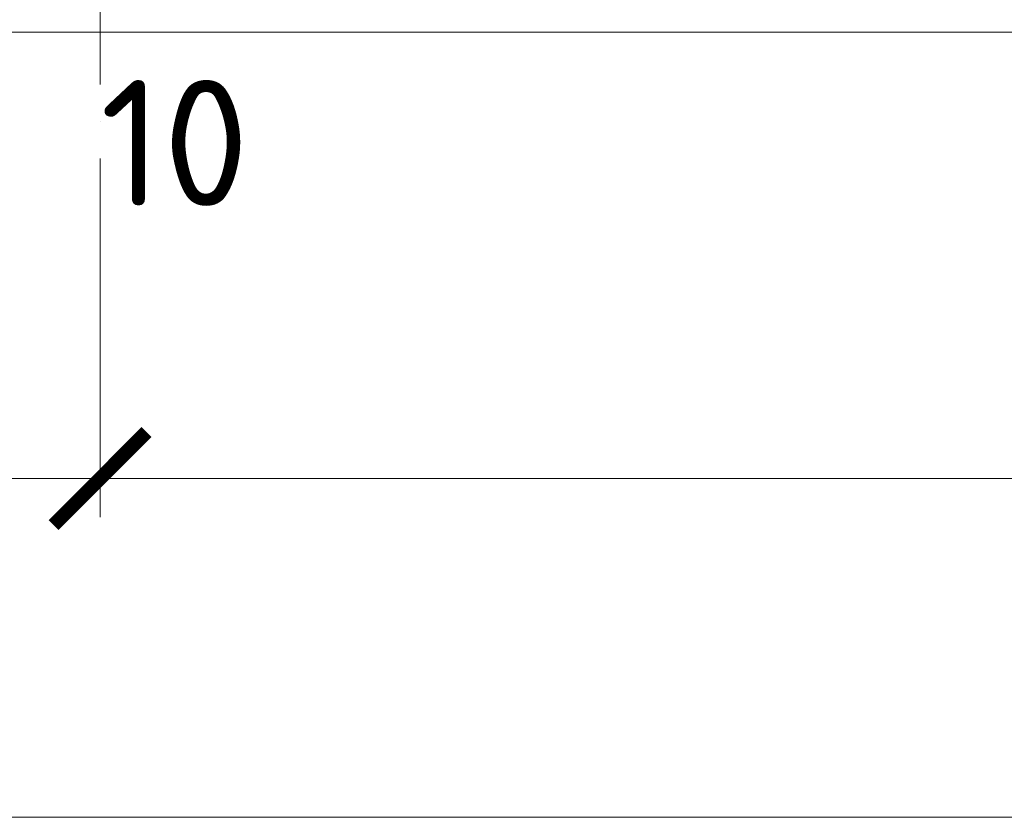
# Model space of a CAD drawing. Header units: millimetres. Extents: x -1695604 to 5289369, y -1488057 to 2187451.
# Tile 566 of 656: x 390135 to 395222, y 144775 to 148895. Entities that reach past the tile are written whole.
import ezdxf

# ---------------------------------------------------------------- set-up
doc = ezdxf.new("R2010")
doc.units = ezdxf.units.MM
doc.linetypes.add('CENTERX2', pattern=[101.6, 63.5, -12.7, 12.7, -12.7])
doc.linetypes.add('DASHDOT', pattern=[25.4, 12.7, -6.35, 0, -6.35])
doc.layers.get('Defpoints').update_dxf_attribs({"color": 8})
for name, color, linetype, lineweight in [('A99_N_koty-200', 5, 'Continuous', 5), ('A99_N_koty-200 @ 1', 5, 'Continuous', 5), ('A99_N_koty-200 @ 10', 5, 'Continuous', 5), ('A99_N_koty-200 @ 100', 5, 'Continuous', 5), ('A99_N_koty-200 @ 200', 5, 'Continuous', 5), ('A99_N_koty-200 @ 250 (1)', 5, 'Continuous', 5), ('A99_N_koty-200 @ 250 (2)', 5, 'Continuous', 5), ('A99_N_koty-200 @ 400', 5, 'Continuous', 5), ('A99_N_txt-popis-200', 240, 'Continuous', 5), ('A99_S_kce-pohl', 7, 'Continuous', 5), ('A99_S_osy', 1, 'CENTERX2', 5)]:
    doc.layers.add(name, color=color, linetype=linetype, lineweight=lineweight)
doc.styles.add('A99_kota', font='isocpeur.ttf', dxfattribs={"height": 2})
doc.styles.add('ad_popis 100', font='isocpeur.ttf', dxfattribs={"height": 200})
doc.dimstyles.new('A99_kota_200 new', dxfattribs={"dimscale": 200, "dimtxt": 2, "dimasz": 1.2, "dimexe": 0.5, "dimexo": 1.5, "dimgap": 0.3, "dimtad": 1, "dimdec": 0, "dimzin": 3, "dimdsep": 46, "dimtxsty": 'A99_kota', "dimblk": 'ARCHTICK', "dimcen": 2.5, "dimazin": 2, "dimtfac": 0.75, "dimtdec": 0, "dimtmove": 2, "dimatfit": 0, "dimfxl": 0, "dimtolj": 1, "dimtzin": 0, "dimlwd": 5, "dimlwe": 5, "dimarcsym": 0})

# ---------------------------------------------------------------- blocks, each defined once
blk = doc.blocks.new('_ArchTick')
at = {"color": 0, "linetype": 'ByBlock', "const_width": 0.15}
blk.add_lwpolyline([(-0.5, -0.5), (0.5, 0.5)], dxfattribs=at)
blk = doc.blocks.new('*D4592')
at = {"layer": 'A99_N_koty-200', "color": 0, "linetype": 'Continuous', "lineweight": 5, "ltscale": 10, "transparency": 16777216}
for p, q in [((390550, 146925), (390550, 146475)), ((402550, 146925), (402550, 146475)), ((402550, 146525), (390550, 146525))]:
    blk.add_line(p, q, dxfattribs=at)
at = {"layer": 'Defpoints', "color": 0, "linetype": 'Continuous', "lineweight": 18, "ltscale": 10, "transparency": 16777216}
for p in [(390550, 149400), (402550, 149400), (390550, 146525)]:
    blk.add_point(p, dxfattribs=at)
at = {"layer": 'A99_N_koty-200', "color": 0, "linetype": 'Continuous', "lineweight": 5, "ltscale": 10, "transparency": 16777216, "xscale": 120, "yscale": 120, "zscale": 120, "rotation": 180}
blk.add_blockref('_ArchTick', (390550, 146525), dxfattribs=at)
at = {"layer": 'A99_N_koty-200', "color": 0, "linetype": 'Continuous', "lineweight": 5, "ltscale": 10, "transparency": 16777216, "xscale": 120, "yscale": 120, "zscale": 120}
blk.add_blockref('_ArchTick', (402550, 146525), dxfattribs=at)
at = {"layer": 'A99_N_koty-200', "color": 0, "linetype": 'Continuous', "ltscale": 10, "transparency": 16777216, "insert": (396550, 146655), "char_height": 200, "attachment_point": 5, "style": 'A99_kota'}
blk.add_mtext('\\A1;12000', dxfattribs=at)
blk = doc.blocks.new('*D4593')
at = {"layer": 'A99_N_koty-200', "color": 0, "linetype": 'Continuous', "lineweight": 5, "ltscale": 10, "transparency": 16777216}
for p, q in [((390550, 147325), (390550, 146425)), ((402550, 147325), (402550, 146425)), ((402550, 146525), (390550, 146525))]:
    blk.add_line(p, q, dxfattribs=at)
at = {"layer": 'Defpoints', "color": 0, "linetype": 'Continuous', "lineweight": 18, "ltscale": 10, "transparency": 16777216}
for p in [(390550, 149400), (402550, 149400), (390550, 146525)]:
    blk.add_point(p, dxfattribs=at)
at = {"layer": 'A99_N_koty-200', "color": 0, "linetype": 'Continuous', "lineweight": 5, "ltscale": 10, "transparency": 16777216, "xscale": 240, "yscale": 240, "zscale": 240, "rotation": 180}
blk.add_blockref('_ArchTick', (390550, 146525), dxfattribs=at)
at = {"layer": 'A99_N_koty-200', "color": 0, "linetype": 'Continuous', "lineweight": 5, "ltscale": 10, "transparency": 16777216, "xscale": 240, "yscale": 240, "zscale": 240}
blk.add_blockref('_ArchTick', (402550, 146525), dxfattribs=at)
at = {"layer": 'A99_N_koty-200', "color": 0, "linetype": 'Continuous', "ltscale": 10, "transparency": 16777216, "insert": (396550, 146785), "char_height": 400, "attachment_point": 5, "style": 'A99_kota'}
blk.add_mtext('\\A1;12000', dxfattribs=at)
blk = doc.blocks.new('*D4594')
at = {"layer": 'A99_N_koty-200', "color": 0, "linetype": 'Continuous', "lineweight": 5, "ltscale": 10, "transparency": 16777216}
for p, q in [((390550, 146529), (390550, 146524.5)), ((402550, 146525), (390550, 146525)), ((402550, 146529), (402550, 146524.5))]:
    blk.add_line(p, q, dxfattribs=at)
at = {"layer": 'Defpoints', "color": 0, "linetype": 'Continuous', "lineweight": 18, "ltscale": 10, "transparency": 16777216}
for p in [(390550, 149400), (402550, 149400), (390550, 146525)]:
    blk.add_point(p, dxfattribs=at)
at = {"layer": 'A99_N_koty-200', "color": 0, "linetype": 'Continuous', "lineweight": 5, "ltscale": 10, "transparency": 16777216, "xscale": 1.2, "yscale": 1.2, "zscale": 1.2, "rotation": 180}
blk.add_blockref('_ArchTick', (390550, 146525), dxfattribs=at)
at = {"layer": 'A99_N_koty-200', "color": 0, "linetype": 'Continuous', "lineweight": 5, "ltscale": 10, "transparency": 16777216, "xscale": 1.2, "yscale": 1.2, "zscale": 1.2}
blk.add_blockref('_ArchTick', (402550, 146525), dxfattribs=at)
at = {"layer": 'A99_N_koty-200', "color": 0, "linetype": 'Continuous', "ltscale": 10, "transparency": 16777216, "insert": (396550, 146526.3), "char_height": 2, "attachment_point": 5, "style": 'A99_kota'}
blk.add_mtext('\\A1;12000', dxfattribs=at)
blk = doc.blocks.new('*D4595')
at = {"layer": 'A99_N_koty-200', "color": 0, "linetype": 'Continuous', "lineweight": 5, "ltscale": 10, "transparency": 16777216}
for p, q in [((390550, 148125), (390550, 146325)), ((402550, 148125), (402550, 146325)), ((402550, 146525), (390550, 146525))]:
    blk.add_line(p, q, dxfattribs=at)
at = {"layer": 'Defpoints', "color": 0, "linetype": 'Continuous', "lineweight": 18, "ltscale": 10, "transparency": 16777216}
for p in [(390550, 149400), (402550, 149400), (390550, 146525)]:
    blk.add_point(p, dxfattribs=at)
at = {"layer": 'A99_N_koty-200', "color": 0, "linetype": 'Continuous', "lineweight": 5, "ltscale": 10, "transparency": 16777216, "xscale": 480, "yscale": 480, "zscale": 480, "rotation": 180}
blk.add_blockref('_ArchTick', (390550, 146525), dxfattribs=at)
at = {"layer": 'A99_N_koty-200', "color": 0, "linetype": 'Continuous', "lineweight": 5, "ltscale": 10, "transparency": 16777216, "xscale": 480, "yscale": 480, "zscale": 480}
blk.add_blockref('_ArchTick', (402550, 146525), dxfattribs=at)
at = {"layer": 'A99_N_koty-200', "color": 0, "linetype": 'Continuous', "ltscale": 10, "transparency": 16777216, "insert": (396550, 147045), "char_height": 800, "attachment_point": 5, "style": 'A99_kota'}
blk.add_mtext('\\A1;12000', dxfattribs=at)
blk = doc.blocks.new('*D4596')
at = {"layer": 'A99_N_koty-200', "color": 0, "linetype": 'Continuous', "lineweight": 5, "ltscale": 10, "transparency": 16777216}
for p, q in [((390550, 146565), (390550, 146520)), ((402550, 146525), (390550, 146525)), ((402550, 146565), (402550, 146520))]:
    blk.add_line(p, q, dxfattribs=at)
at = {"layer": 'Defpoints', "color": 0, "linetype": 'Continuous', "lineweight": 18, "ltscale": 10, "transparency": 16777216}
for p in [(390550, 149400), (402550, 149400), (390550, 146525)]:
    blk.add_point(p, dxfattribs=at)
at = {"layer": 'A99_N_koty-200', "color": 0, "linetype": 'Continuous', "lineweight": 5, "ltscale": 10, "transparency": 16777216, "xscale": 12, "yscale": 12, "zscale": 12, "rotation": 180}
blk.add_blockref('_ArchTick', (390550, 146525), dxfattribs=at)
at = {"layer": 'A99_N_koty-200', "color": 0, "linetype": 'Continuous', "lineweight": 5, "ltscale": 10, "transparency": 16777216, "xscale": 12, "yscale": 12, "zscale": 12}
blk.add_blockref('_ArchTick', (402550, 146525), dxfattribs=at)
at = {"layer": 'A99_N_koty-200', "color": 0, "linetype": 'Continuous', "ltscale": 10, "transparency": 16777216, "insert": (396550, 146538), "char_height": 20, "attachment_point": 5, "style": 'A99_kota'}
blk.add_mtext('\\A1;12000', dxfattribs=at)
blk = doc.blocks.new('*D4597')
at = {"layer": 'A99_N_koty-200', "color": 0, "linetype": 'Continuous', "lineweight": 5, "ltscale": 10, "transparency": 16777216}
for p, q in [((390550, 147525), (390550, 146400)), ((402550, 147525), (402550, 146400)), ((402550, 146525), (390550, 146525))]:
    blk.add_line(p, q, dxfattribs=at)
at = {"layer": 'Defpoints', "color": 0, "linetype": 'Continuous', "lineweight": 18, "ltscale": 10, "transparency": 16777216}
for p in [(390550, 149400), (402550, 149400), (390550, 146525)]:
    blk.add_point(p, dxfattribs=at)
at = {"layer": 'A99_N_koty-200', "color": 0, "linetype": 'Continuous', "lineweight": 5, "ltscale": 10, "transparency": 16777216, "xscale": 300, "yscale": 300, "zscale": 300, "rotation": 180}
blk.add_blockref('_ArchTick', (390550, 146525), dxfattribs=at)
at = {"layer": 'A99_N_koty-200', "color": 0, "linetype": 'Continuous', "lineweight": 5, "ltscale": 10, "transparency": 16777216, "xscale": 300, "yscale": 300, "zscale": 300}
blk.add_blockref('_ArchTick', (402550, 146525), dxfattribs=at)
at = {"layer": 'A99_N_koty-200', "color": 0, "linetype": 'Continuous', "ltscale": 10, "transparency": 16777216, "insert": (396550, 146850), "char_height": 500, "attachment_point": 5, "style": 'A99_kota'}
blk.add_mtext('\\A1;12000', dxfattribs=at)
blk = doc.blocks.new('*D4598')
at = {"layer": 'A99_N_koty-200', "color": 0, "linetype": 'Continuous', "lineweight": 5, "ltscale": 10, "transparency": 16777216}
for p, q in [((390550, 147525), (390550, 146400)), ((402550, 147525), (402550, 146400)), ((402550, 146525), (390550, 146525))]:
    blk.add_line(p, q, dxfattribs=at)
at = {"layer": 'Defpoints', "color": 0, "linetype": 'Continuous', "lineweight": 18, "ltscale": 10, "transparency": 16777216}
for p in [(390550, 149400), (402550, 149400), (390550, 146525)]:
    blk.add_point(p, dxfattribs=at)
at = {"layer": 'A99_N_koty-200', "color": 0, "linetype": 'Continuous', "lineweight": 5, "ltscale": 10, "transparency": 16777216, "xscale": 300, "yscale": 300, "zscale": 300, "rotation": 180}
blk.add_blockref('_ArchTick', (390550, 146525), dxfattribs=at)
at = {"layer": 'A99_N_koty-200', "color": 0, "linetype": 'Continuous', "lineweight": 5, "ltscale": 10, "transparency": 16777216, "xscale": 300, "yscale": 300, "zscale": 300}
blk.add_blockref('_ArchTick', (402550, 146525), dxfattribs=at)
at = {"layer": 'A99_N_koty-200', "color": 0, "linetype": 'Continuous', "ltscale": 10, "transparency": 16777216, "insert": (396550, 146850), "char_height": 500, "attachment_point": 5, "style": 'A99_kota'}
blk.add_mtext('\\A1;12000', dxfattribs=at)
blk = doc.blocks.new('*D4600')
at = {"layer": 'A99_N_koty-200', "color": 0, "linetype": 'Continuous', "lineweight": 5, "ltscale": 10, "transparency": 16777216}
for p, q in [((378550, 146925), (378550, 146475)), ((390550, 146925), (390550, 146475)), ((390550, 146525), (378550, 146525))]:
    blk.add_line(p, q, dxfattribs=at)
at = {"layer": 'Defpoints', "color": 0, "linetype": 'Continuous', "lineweight": 18, "ltscale": 10, "transparency": 16777216}
for p in [(378550, 149400), (390550, 149400), (378550, 146525)]:
    blk.add_point(p, dxfattribs=at)
at = {"layer": 'A99_N_koty-200', "color": 0, "linetype": 'Continuous', "lineweight": 5, "ltscale": 10, "transparency": 16777216, "xscale": 120, "yscale": 120, "zscale": 120, "rotation": 180}
blk.add_blockref('_ArchTick', (378550, 146525), dxfattribs=at)
at = {"layer": 'A99_N_koty-200', "color": 0, "linetype": 'Continuous', "lineweight": 5, "ltscale": 10, "transparency": 16777216, "xscale": 120, "yscale": 120, "zscale": 120}
blk.add_blockref('_ArchTick', (390550, 146525), dxfattribs=at)
at = {"layer": 'A99_N_koty-200', "color": 0, "linetype": 'Continuous', "ltscale": 10, "transparency": 16777216, "insert": (384550, 146655), "char_height": 200, "attachment_point": 5, "style": 'A99_kota'}
blk.add_mtext('\\A1;12000', dxfattribs=at)
blk = doc.blocks.new('*D4601')
at = {"layer": 'A99_N_koty-200', "color": 0, "linetype": 'Continuous', "lineweight": 5, "ltscale": 10, "transparency": 16777216}
for p, q in [((378550, 147325), (378550, 146425)), ((390550, 147325), (390550, 146425)), ((390550, 146525), (378550, 146525))]:
    blk.add_line(p, q, dxfattribs=at)
at = {"layer": 'Defpoints', "color": 0, "linetype": 'Continuous', "lineweight": 18, "ltscale": 10, "transparency": 16777216}
for p in [(378550, 149400), (390550, 149400), (378550, 146525)]:
    blk.add_point(p, dxfattribs=at)
at = {"layer": 'A99_N_koty-200', "color": 0, "linetype": 'Continuous', "lineweight": 5, "ltscale": 10, "transparency": 16777216, "xscale": 240, "yscale": 240, "zscale": 240, "rotation": 180}
blk.add_blockref('_ArchTick', (378550, 146525), dxfattribs=at)
at = {"layer": 'A99_N_koty-200', "color": 0, "linetype": 'Continuous', "lineweight": 5, "ltscale": 10, "transparency": 16777216, "xscale": 240, "yscale": 240, "zscale": 240}
blk.add_blockref('_ArchTick', (390550, 146525), dxfattribs=at)
at = {"layer": 'A99_N_koty-200', "color": 0, "linetype": 'Continuous', "ltscale": 10, "transparency": 16777216, "insert": (384550, 146785), "char_height": 400, "attachment_point": 5, "style": 'A99_kota'}
blk.add_mtext('\\A1;12000', dxfattribs=at)
blk = doc.blocks.new('*D4602')
at = {"layer": 'A99_N_koty-200', "color": 0, "linetype": 'Continuous', "lineweight": 5, "ltscale": 10, "transparency": 16777216}
for p, q in [((378550, 146529), (378550, 146524.5)), ((390550, 146525), (378550, 146525)), ((390550, 146529), (390550, 146524.5))]:
    blk.add_line(p, q, dxfattribs=at)
at = {"layer": 'Defpoints', "color": 0, "linetype": 'Continuous', "lineweight": 18, "ltscale": 10, "transparency": 16777216}
for p in [(378550, 149400), (390550, 149400), (378550, 146525)]:
    blk.add_point(p, dxfattribs=at)
at = {"layer": 'A99_N_koty-200', "color": 0, "linetype": 'Continuous', "lineweight": 5, "ltscale": 10, "transparency": 16777216, "xscale": 1.2, "yscale": 1.2, "zscale": 1.2, "rotation": 180}
blk.add_blockref('_ArchTick', (378550, 146525), dxfattribs=at)
at = {"layer": 'A99_N_koty-200', "color": 0, "linetype": 'Continuous', "lineweight": 5, "ltscale": 10, "transparency": 16777216, "xscale": 1.2, "yscale": 1.2, "zscale": 1.2}
blk.add_blockref('_ArchTick', (390550, 146525), dxfattribs=at)
at = {"layer": 'A99_N_koty-200', "color": 0, "linetype": 'Continuous', "ltscale": 10, "transparency": 16777216, "insert": (384550, 146526.3), "char_height": 2, "attachment_point": 5, "style": 'A99_kota'}
blk.add_mtext('\\A1;12000', dxfattribs=at)
blk = doc.blocks.new('*D4603')
at = {"layer": 'A99_N_koty-200', "color": 0, "linetype": 'Continuous', "lineweight": 5, "ltscale": 10, "transparency": 16777216}
for p, q in [((378550, 148125), (378550, 146325)), ((390550, 148125), (390550, 146325)), ((390550, 146525), (378550, 146525))]:
    blk.add_line(p, q, dxfattribs=at)
at = {"layer": 'Defpoints', "color": 0, "linetype": 'Continuous', "lineweight": 18, "ltscale": 10, "transparency": 16777216}
for p in [(378550, 149400), (390550, 149400), (378550, 146525)]:
    blk.add_point(p, dxfattribs=at)
at = {"layer": 'A99_N_koty-200', "color": 0, "linetype": 'Continuous', "lineweight": 5, "ltscale": 10, "transparency": 16777216, "xscale": 480, "yscale": 480, "zscale": 480, "rotation": 180}
blk.add_blockref('_ArchTick', (378550, 146525), dxfattribs=at)
at = {"layer": 'A99_N_koty-200', "color": 0, "linetype": 'Continuous', "lineweight": 5, "ltscale": 10, "transparency": 16777216, "xscale": 480, "yscale": 480, "zscale": 480}
blk.add_blockref('_ArchTick', (390550, 146525), dxfattribs=at)
at = {"layer": 'A99_N_koty-200', "color": 0, "linetype": 'Continuous', "ltscale": 10, "transparency": 16777216, "insert": (384550, 147045), "char_height": 800, "attachment_point": 5, "style": 'A99_kota'}
blk.add_mtext('\\A1;12000', dxfattribs=at)
blk = doc.blocks.new('*D4604')
at = {"layer": 'A99_N_koty-200', "color": 0, "linetype": 'Continuous', "lineweight": 5, "ltscale": 10, "transparency": 16777216}
for p, q in [((378550, 146565), (378550, 146520)), ((390550, 146525), (378550, 146525)), ((390550, 146565), (390550, 146520))]:
    blk.add_line(p, q, dxfattribs=at)
at = {"layer": 'Defpoints', "color": 0, "linetype": 'Continuous', "lineweight": 18, "ltscale": 10, "transparency": 16777216}
for p in [(378550, 149400), (390550, 149400), (378550, 146525)]:
    blk.add_point(p, dxfattribs=at)
at = {"layer": 'A99_N_koty-200', "color": 0, "linetype": 'Continuous', "lineweight": 5, "ltscale": 10, "transparency": 16777216, "xscale": 12, "yscale": 12, "zscale": 12, "rotation": 180}
blk.add_blockref('_ArchTick', (378550, 146525), dxfattribs=at)
at = {"layer": 'A99_N_koty-200', "color": 0, "linetype": 'Continuous', "lineweight": 5, "ltscale": 10, "transparency": 16777216, "xscale": 12, "yscale": 12, "zscale": 12}
blk.add_blockref('_ArchTick', (390550, 146525), dxfattribs=at)
at = {"layer": 'A99_N_koty-200', "color": 0, "linetype": 'Continuous', "ltscale": 10, "transparency": 16777216, "insert": (384550, 146538), "char_height": 20, "attachment_point": 5, "style": 'A99_kota'}
blk.add_mtext('\\A1;12000', dxfattribs=at)
blk = doc.blocks.new('*D4605')
at = {"layer": 'A99_N_koty-200', "color": 0, "linetype": 'Continuous', "lineweight": 5, "ltscale": 10, "transparency": 16777216}
for p, q in [((378550, 147525), (378550, 146400)), ((390550, 147525), (390550, 146400)), ((390550, 146525), (378550, 146525))]:
    blk.add_line(p, q, dxfattribs=at)
at = {"layer": 'Defpoints', "color": 0, "linetype": 'Continuous', "lineweight": 18, "ltscale": 10, "transparency": 16777216}
for p in [(378550, 149400), (390550, 149400), (378550, 146525)]:
    blk.add_point(p, dxfattribs=at)
at = {"layer": 'A99_N_koty-200', "color": 0, "linetype": 'Continuous', "lineweight": 5, "ltscale": 10, "transparency": 16777216, "xscale": 300, "yscale": 300, "zscale": 300, "rotation": 180}
blk.add_blockref('_ArchTick', (378550, 146525), dxfattribs=at)
at = {"layer": 'A99_N_koty-200', "color": 0, "linetype": 'Continuous', "lineweight": 5, "ltscale": 10, "transparency": 16777216, "xscale": 300, "yscale": 300, "zscale": 300}
blk.add_blockref('_ArchTick', (390550, 146525), dxfattribs=at)
at = {"layer": 'A99_N_koty-200', "color": 0, "linetype": 'Continuous', "ltscale": 10, "transparency": 16777216, "insert": (384550, 146850), "char_height": 500, "attachment_point": 5, "style": 'A99_kota'}
blk.add_mtext('\\A1;12000', dxfattribs=at)
blk = doc.blocks.new('*D4606')
at = {"layer": 'A99_N_koty-200', "color": 0, "linetype": 'Continuous', "lineweight": 5, "ltscale": 10, "transparency": 16777216}
for p, q in [((378550, 147525), (378550, 146400)), ((390550, 147525), (390550, 146400)), ((390550, 146525), (378550, 146525))]:
    blk.add_line(p, q, dxfattribs=at)
at = {"layer": 'Defpoints', "color": 0, "linetype": 'Continuous', "lineweight": 18, "ltscale": 10, "transparency": 16777216}
for p in [(378550, 149400), (390550, 149400), (378550, 146525)]:
    blk.add_point(p, dxfattribs=at)
at = {"layer": 'A99_N_koty-200', "color": 0, "linetype": 'Continuous', "lineweight": 5, "ltscale": 10, "transparency": 16777216, "xscale": 300, "yscale": 300, "zscale": 300, "rotation": 180}
blk.add_blockref('_ArchTick', (378550, 146525), dxfattribs=at)
at = {"layer": 'A99_N_koty-200', "color": 0, "linetype": 'Continuous', "lineweight": 5, "ltscale": 10, "transparency": 16777216, "xscale": 300, "yscale": 300, "zscale": 300}
blk.add_blockref('_ArchTick', (390550, 146525), dxfattribs=at)
at = {"layer": 'A99_N_koty-200', "color": 0, "linetype": 'Continuous', "ltscale": 10, "transparency": 16777216, "insert": (384550, 146850), "char_height": 500, "attachment_point": 5, "style": 'A99_kota'}
blk.add_mtext('\\A1;12000', dxfattribs=at)
blk = doc.blocks.new('*D4672')
at = {"layer": 'A99_N_koty-200', "color": 0, "linetype": 'Continuous', "lineweight": 5, "ltscale": 10, "transparency": 16777216}
for p, q in [((299400, 145175), (299400, 144725)), ((438875.5, 145175), (438875.5, 144725)), ((438875.5, 144775), (299400, 144775))]:
    blk.add_line(p, q, dxfattribs=at)
at = {"layer": 'Defpoints', "color": 0, "linetype": 'Continuous', "lineweight": 18, "ltscale": 10, "transparency": 16777216}
for p in [(299400, 148705), (438875.5, 148705), (299400, 144775)]:
    blk.add_point(p, dxfattribs=at)
at = {"layer": 'A99_N_koty-200', "color": 0, "linetype": 'Continuous', "lineweight": 5, "ltscale": 10, "transparency": 16777216, "xscale": 120, "yscale": 120, "zscale": 120, "rotation": 180}
blk.add_blockref('_ArchTick', (299400, 144775), dxfattribs=at)
at = {"layer": 'A99_N_koty-200', "color": 0, "linetype": 'Continuous', "lineweight": 5, "ltscale": 10, "transparency": 16777216, "xscale": 120, "yscale": 120, "zscale": 120}
blk.add_blockref('_ArchTick', (438875.5, 144775), dxfattribs=at)
at = {"layer": 'A99_N_koty-200', "color": 0, "linetype": 'Continuous', "ltscale": 10, "transparency": 16777216, "insert": (369137.8, 144905), "char_height": 200, "attachment_point": 5, "style": 'A99_kota'}
blk.add_mtext('\\A1;139476', dxfattribs=at)
blk = doc.blocks.new('*D4673')
at = {"layer": 'A99_N_koty-200', "color": 0, "linetype": 'Continuous', "lineweight": 5, "ltscale": 10, "transparency": 16777216}
for p, q in [((299400, 145575), (299400, 144675)), ((438875.5, 145575), (438875.5, 144675)), ((438875.5, 144775), (299400, 144775))]:
    blk.add_line(p, q, dxfattribs=at)
at = {"layer": 'Defpoints', "color": 0, "linetype": 'Continuous', "lineweight": 18, "ltscale": 10, "transparency": 16777216}
for p in [(299400, 148705), (438875.5, 148705), (299400, 144775)]:
    blk.add_point(p, dxfattribs=at)
at = {"layer": 'A99_N_koty-200', "color": 0, "linetype": 'Continuous', "lineweight": 5, "ltscale": 10, "transparency": 16777216, "xscale": 240, "yscale": 240, "zscale": 240, "rotation": 180}
blk.add_blockref('_ArchTick', (299400, 144775), dxfattribs=at)
at = {"layer": 'A99_N_koty-200', "color": 0, "linetype": 'Continuous', "lineweight": 5, "ltscale": 10, "transparency": 16777216, "xscale": 240, "yscale": 240, "zscale": 240}
blk.add_blockref('_ArchTick', (438875.5, 144775), dxfattribs=at)
at = {"layer": 'A99_N_koty-200', "color": 0, "linetype": 'Continuous', "ltscale": 10, "transparency": 16777216, "insert": (369137.8, 145035), "char_height": 400, "attachment_point": 5, "style": 'A99_kota'}
blk.add_mtext('\\A1;139476', dxfattribs=at)
blk = doc.blocks.new('*D4674')
at = {"layer": 'A99_N_koty-200', "color": 0, "linetype": 'Continuous', "lineweight": 5, "ltscale": 10, "transparency": 16777216}
for p, q in [((299400, 144779), (299400, 144774.5)), ((438875.5, 144775), (299400, 144775)), ((438875.5, 144779), (438875.5, 144774.5))]:
    blk.add_line(p, q, dxfattribs=at)
at = {"layer": 'Defpoints', "color": 0, "linetype": 'Continuous', "lineweight": 18, "ltscale": 10, "transparency": 16777216}
for p in [(299400, 148705), (438875.5, 148705), (299400, 144775)]:
    blk.add_point(p, dxfattribs=at)
at = {"layer": 'A99_N_koty-200', "color": 0, "linetype": 'Continuous', "lineweight": 5, "ltscale": 10, "transparency": 16777216, "xscale": 1.2, "yscale": 1.2, "zscale": 1.2, "rotation": 180}
blk.add_blockref('_ArchTick', (299400, 144775), dxfattribs=at)
at = {"layer": 'A99_N_koty-200', "color": 0, "linetype": 'Continuous', "lineweight": 5, "ltscale": 10, "transparency": 16777216, "xscale": 1.2, "yscale": 1.2, "zscale": 1.2}
blk.add_blockref('_ArchTick', (438875.5, 144775), dxfattribs=at)
at = {"layer": 'A99_N_koty-200', "color": 0, "linetype": 'Continuous', "ltscale": 10, "transparency": 16777216, "insert": (369137.8, 144776.3), "char_height": 2, "attachment_point": 5, "style": 'A99_kota'}
blk.add_mtext('\\A1;139476', dxfattribs=at)
blk = doc.blocks.new('*D4675')
at = {"layer": 'A99_N_koty-200', "color": 0, "linetype": 'Continuous', "lineweight": 5, "ltscale": 10, "transparency": 16777216}
for p, q in [((299400, 146375), (299400, 144575)), ((438875.5, 146375), (438875.5, 144575)), ((438875.5, 144775), (299400, 144775))]:
    blk.add_line(p, q, dxfattribs=at)
at = {"layer": 'Defpoints', "color": 0, "linetype": 'Continuous', "lineweight": 18, "ltscale": 10, "transparency": 16777216}
for p in [(299400, 148705), (438875.5, 148705), (299400, 144775)]:
    blk.add_point(p, dxfattribs=at)
at = {"layer": 'A99_N_koty-200', "color": 0, "linetype": 'Continuous', "lineweight": 5, "ltscale": 10, "transparency": 16777216, "xscale": 480, "yscale": 480, "zscale": 480, "rotation": 180}
blk.add_blockref('_ArchTick', (299400, 144775), dxfattribs=at)
at = {"layer": 'A99_N_koty-200', "color": 0, "linetype": 'Continuous', "lineweight": 5, "ltscale": 10, "transparency": 16777216, "xscale": 480, "yscale": 480, "zscale": 480}
blk.add_blockref('_ArchTick', (438875.5, 144775), dxfattribs=at)
at = {"layer": 'A99_N_koty-200', "color": 0, "linetype": 'Continuous', "ltscale": 10, "transparency": 16777216, "insert": (369137.8, 145295), "char_height": 800, "attachment_point": 5, "style": 'A99_kota'}
blk.add_mtext('\\A1;139476', dxfattribs=at)
blk = doc.blocks.new('*D4676')
at = {"layer": 'A99_N_koty-200', "color": 0, "linetype": 'Continuous', "lineweight": 5, "ltscale": 10, "transparency": 16777216}
for p, q in [((299400, 144815), (299400, 144770)), ((438875.5, 144815), (438875.5, 144770)), ((438875.5, 144775), (299400, 144775))]:
    blk.add_line(p, q, dxfattribs=at)
at = {"layer": 'Defpoints', "color": 0, "linetype": 'Continuous', "lineweight": 18, "ltscale": 10, "transparency": 16777216}
for p in [(299400, 148705), (438875.5, 148705), (299400, 144775)]:
    blk.add_point(p, dxfattribs=at)
at = {"layer": 'A99_N_koty-200', "color": 0, "linetype": 'Continuous', "lineweight": 5, "ltscale": 10, "transparency": 16777216, "xscale": 12, "yscale": 12, "zscale": 12, "rotation": 180}
blk.add_blockref('_ArchTick', (299400, 144775), dxfattribs=at)
at = {"layer": 'A99_N_koty-200', "color": 0, "linetype": 'Continuous', "lineweight": 5, "ltscale": 10, "transparency": 16777216, "xscale": 12, "yscale": 12, "zscale": 12}
blk.add_blockref('_ArchTick', (438875.5, 144775), dxfattribs=at)
at = {"layer": 'A99_N_koty-200', "color": 0, "linetype": 'Continuous', "ltscale": 10, "transparency": 16777216, "insert": (369137.8, 144788), "char_height": 20, "attachment_point": 5, "style": 'A99_kota'}
blk.add_mtext('\\A1;139476', dxfattribs=at)
blk = doc.blocks.new('*D4677')
at = {"layer": 'A99_N_koty-200', "color": 0, "linetype": 'Continuous', "lineweight": 5, "ltscale": 10, "transparency": 16777216}
for p, q in [((299400, 145775), (299400, 144650)), ((438875.5, 145775), (438875.5, 144650)), ((438875.5, 144775), (299400, 144775))]:
    blk.add_line(p, q, dxfattribs=at)
at = {"layer": 'Defpoints', "color": 0, "linetype": 'Continuous', "lineweight": 18, "ltscale": 10, "transparency": 16777216}
for p in [(299400, 148705), (438875.5, 148705), (299400, 144775)]:
    blk.add_point(p, dxfattribs=at)
at = {"layer": 'A99_N_koty-200', "color": 0, "linetype": 'Continuous', "lineweight": 5, "ltscale": 10, "transparency": 16777216, "xscale": 300, "yscale": 300, "zscale": 300, "rotation": 180}
blk.add_blockref('_ArchTick', (299400, 144775), dxfattribs=at)
at = {"layer": 'A99_N_koty-200', "color": 0, "linetype": 'Continuous', "lineweight": 5, "ltscale": 10, "transparency": 16777216, "xscale": 300, "yscale": 300, "zscale": 300}
blk.add_blockref('_ArchTick', (438875.5, 144775), dxfattribs=at)
at = {"layer": 'A99_N_koty-200', "color": 0, "linetype": 'Continuous', "ltscale": 10, "transparency": 16777216, "insert": (369137.8, 145100), "char_height": 500, "attachment_point": 5, "style": 'A99_kota'}
blk.add_mtext('\\A1;139476', dxfattribs=at)
blk = doc.blocks.new('*D4678')
at = {"layer": 'A99_N_koty-200', "color": 0, "linetype": 'Continuous', "lineweight": 5, "ltscale": 10, "transparency": 16777216}
for p, q in [((299400, 145775), (299400, 144650)), ((438875.5, 145775), (438875.5, 144650)), ((438875.5, 144775), (299400, 144775))]:
    blk.add_line(p, q, dxfattribs=at)
at = {"layer": 'Defpoints', "color": 0, "linetype": 'Continuous', "lineweight": 18, "ltscale": 10, "transparency": 16777216}
for p in [(299400, 148705), (438875.5, 148705), (299400, 144775)]:
    blk.add_point(p, dxfattribs=at)
at = {"layer": 'A99_N_koty-200', "color": 0, "linetype": 'Continuous', "lineweight": 5, "ltscale": 10, "transparency": 16777216, "xscale": 300, "yscale": 300, "zscale": 300, "rotation": 180}
blk.add_blockref('_ArchTick', (299400, 144775), dxfattribs=at)
at = {"layer": 'A99_N_koty-200', "color": 0, "linetype": 'Continuous', "lineweight": 5, "ltscale": 10, "transparency": 16777216, "xscale": 300, "yscale": 300, "zscale": 300}
blk.add_blockref('_ArchTick', (438875.5, 144775), dxfattribs=at)
at = {"layer": 'A99_N_koty-200', "color": 0, "linetype": 'Continuous', "ltscale": 10, "transparency": 16777216, "insert": (369137.8, 145100), "char_height": 500, "attachment_point": 5, "style": 'A99_kota'}
blk.add_mtext('\\A1;139476', dxfattribs=at)
blk = doc.blocks.new('*U5975')
at = {"layer": 'A99_N_koty-200 @ 1', "linetype": 'Continuous', "ltscale": 10}
dim = blk.add_linear_dim(base=(390550, 146525), p1=(402550, 149400), p2=(390550, 149400), angle=180, dimstyle='A99_kota_200 new', override={"dimscale": 1, "dimtix": 1, "dimtofl": 1, "dimtmove": 1, "dimatfit": 1}, dxfattribs=at)
dim.commit()
dim.dimension.update_dxf_attribs({"geometry": '*D4594', "text_midpoint": (396550, 146526.3)})
at = {"layer": 'A99_N_koty-200 @ 10', "linetype": 'Continuous', "ltscale": 10}
dim = blk.add_linear_dim(base=(390550, 146525), p1=(402550, 149400), p2=(390550, 149400), angle=180, dimstyle='A99_kota_200 new', override={"dimscale": 10, "dimtix": 1, "dimtofl": 1, "dimtmove": 1, "dimatfit": 1}, dxfattribs=at)
dim.commit()
dim.dimension.update_dxf_attribs({"geometry": '*D4596', "text_midpoint": (396550, 146538)})
at = {"layer": 'A99_N_koty-200 @ 100', "linetype": 'Continuous', "ltscale": 10}
dim = blk.add_linear_dim(base=(390550, 146525), p1=(402550, 149400), p2=(390550, 149400), angle=180, dimstyle='A99_kota_200 new', override={"dimscale": 100, "dimtix": 1, "dimtofl": 1, "dimtmove": 1, "dimatfit": 1}, dxfattribs=at)
dim.commit()
dim.dimension.update_dxf_attribs({"geometry": '*D4592', "text_midpoint": (396550, 146655)})
at = {"layer": 'A99_N_koty-200 @ 200', "linetype": 'Continuous', "ltscale": 10}
dim = blk.add_linear_dim(base=(390550, 146525), p1=(402550, 149400), p2=(390550, 149400), angle=180, dimstyle='A99_kota_200 new', override={"dimscale": 200, "dimtix": 1, "dimtofl": 1, "dimtmove": 1, "dimatfit": 1}, dxfattribs=at)
dim.commit()
dim.dimension.update_dxf_attribs({"geometry": '*D4593', "text_midpoint": (396550, 146785)})
at = {"layer": 'A99_N_koty-200 @ 250 (1)', "linetype": 'Continuous', "ltscale": 10}
dim = blk.add_linear_dim(base=(390550, 146525), p1=(402550, 149400), p2=(390550, 149400), angle=180, dimstyle='A99_kota_200 new', override={"dimscale": 250, "dimtix": 1, "dimtofl": 1, "dimtmove": 1, "dimatfit": 1}, dxfattribs=at)
dim.commit()
dim.dimension.update_dxf_attribs({"geometry": '*D4598', "text_midpoint": (396550, 146850)})
at = {"layer": 'A99_N_koty-200 @ 250 (2)', "linetype": 'Continuous', "ltscale": 10}
dim = blk.add_linear_dim(base=(390550, 146525), p1=(402550, 149400), p2=(390550, 149400), angle=180, dimstyle='A99_kota_200 new', override={"dimscale": 250, "dimtix": 1, "dimtofl": 1, "dimtmove": 1, "dimatfit": 1}, dxfattribs=at)
dim.commit()
dim.dimension.update_dxf_attribs({"geometry": '*D4597', "text_midpoint": (396550, 146850)})
at = {"layer": 'A99_N_koty-200 @ 400', "linetype": 'Continuous', "ltscale": 10}
dim = blk.add_linear_dim(base=(390550, 146525), p1=(402550, 149400), p2=(390550, 149400), angle=180, dimstyle='A99_kota_200 new', override={"dimscale": 400, "dimtix": 1, "dimtofl": 1, "dimtmove": 1, "dimatfit": 1}, dxfattribs=at)
dim.commit()
dim.dimension.update_dxf_attribs({"geometry": '*D4595', "text_midpoint": (396550, 147045)})
blk = doc.blocks.new('*U5976')
at = {"layer": 'A99_N_koty-200 @ 1', "linetype": 'Continuous', "ltscale": 10}
dim = blk.add_linear_dim(base=(378550, 146525), p1=(390550, 149400), p2=(378550, 149400), angle=180, dimstyle='A99_kota_200 new', override={"dimscale": 1, "dimtix": 1, "dimtofl": 1, "dimtmove": 1, "dimatfit": 1}, dxfattribs=at)
dim.commit()
dim.dimension.update_dxf_attribs({"geometry": '*D4602', "text_midpoint": (384550, 146526.3)})
at = {"layer": 'A99_N_koty-200 @ 10', "linetype": 'Continuous', "ltscale": 10}
dim = blk.add_linear_dim(base=(378550, 146525), p1=(390550, 149400), p2=(378550, 149400), angle=180, dimstyle='A99_kota_200 new', override={"dimscale": 10, "dimtix": 1, "dimtofl": 1, "dimtmove": 1, "dimatfit": 1}, dxfattribs=at)
dim.commit()
dim.dimension.update_dxf_attribs({"geometry": '*D4604', "text_midpoint": (384550, 146538)})
at = {"layer": 'A99_N_koty-200 @ 100', "linetype": 'Continuous', "ltscale": 10}
dim = blk.add_linear_dim(base=(378550, 146525), p1=(390550, 149400), p2=(378550, 149400), angle=180, dimstyle='A99_kota_200 new', override={"dimscale": 100, "dimtix": 1, "dimtofl": 1, "dimtmove": 1, "dimatfit": 1}, dxfattribs=at)
dim.commit()
dim.dimension.update_dxf_attribs({"geometry": '*D4600', "text_midpoint": (384550, 146655)})
at = {"layer": 'A99_N_koty-200 @ 200', "linetype": 'Continuous', "ltscale": 10}
dim = blk.add_linear_dim(base=(378550, 146525), p1=(390550, 149400), p2=(378550, 149400), angle=180, dimstyle='A99_kota_200 new', override={"dimscale": 200, "dimtix": 1, "dimtofl": 1, "dimtmove": 1, "dimatfit": 1}, dxfattribs=at)
dim.commit()
dim.dimension.update_dxf_attribs({"geometry": '*D4601', "text_midpoint": (384550, 146785)})
at = {"layer": 'A99_N_koty-200 @ 250 (1)', "linetype": 'Continuous', "ltscale": 10}
dim = blk.add_linear_dim(base=(378550, 146525), p1=(390550, 149400), p2=(378550, 149400), angle=180, dimstyle='A99_kota_200 new', override={"dimscale": 250, "dimtix": 1, "dimtofl": 1, "dimtmove": 1, "dimatfit": 1}, dxfattribs=at)
dim.commit()
dim.dimension.update_dxf_attribs({"geometry": '*D4606', "text_midpoint": (384550, 146850)})
at = {"layer": 'A99_N_koty-200 @ 250 (2)', "linetype": 'Continuous', "ltscale": 10}
dim = blk.add_linear_dim(base=(378550, 146525), p1=(390550, 149400), p2=(378550, 149400), angle=180, dimstyle='A99_kota_200 new', override={"dimscale": 250, "dimtix": 1, "dimtofl": 1, "dimtmove": 1, "dimatfit": 1}, dxfattribs=at)
dim.commit()
dim.dimension.update_dxf_attribs({"geometry": '*D4605', "text_midpoint": (384550, 146850)})
at = {"layer": 'A99_N_koty-200 @ 400', "linetype": 'Continuous', "ltscale": 10}
dim = blk.add_linear_dim(base=(378550, 146525), p1=(390550, 149400), p2=(378550, 149400), angle=180, dimstyle='A99_kota_200 new', override={"dimscale": 400, "dimtix": 1, "dimtofl": 1, "dimtmove": 1, "dimatfit": 1}, dxfattribs=at)
dim.commit()
dim.dimension.update_dxf_attribs({"geometry": '*D4603', "text_midpoint": (384550, 147045)})
blk = doc.blocks.new('*U5985')
at = {"layer": 'A99_N_koty-200 @ 1', "linetype": 'Continuous', "ltscale": 10}
dim = blk.add_linear_dim(base=(299400, 144775), p1=(438875.5457, 148705), p2=(299400, 148705), angle=180, dimstyle='A99_kota_200 new', override={"dimscale": 1, "dimtix": 1, "dimtofl": 1, "dimtmove": 1, "dimatfit": 1}, dxfattribs=at)
dim.commit()
dim.dimension.update_dxf_attribs({"geometry": '*D4674', "text_midpoint": (369137.7728, 144776.3)})
at = {"layer": 'A99_N_koty-200 @ 10', "linetype": 'Continuous', "ltscale": 10}
dim = blk.add_linear_dim(base=(299400, 144775), p1=(438875.5457, 148705), p2=(299400, 148705), angle=180, dimstyle='A99_kota_200 new', override={"dimscale": 10, "dimtix": 1, "dimtofl": 1, "dimtmove": 1, "dimatfit": 1}, dxfattribs=at)
dim.commit()
dim.dimension.update_dxf_attribs({"geometry": '*D4676', "text_midpoint": (369137.7728, 144788)})
at = {"layer": 'A99_N_koty-200 @ 100', "linetype": 'Continuous', "ltscale": 10}
dim = blk.add_linear_dim(base=(299400, 144775), p1=(438875.5457, 148705), p2=(299400, 148705), angle=180, dimstyle='A99_kota_200 new', override={"dimscale": 100, "dimtix": 1, "dimtofl": 1, "dimtmove": 1, "dimatfit": 1}, dxfattribs=at)
dim.commit()
dim.dimension.update_dxf_attribs({"geometry": '*D4672', "text_midpoint": (369137.7728, 144905)})
at = {"layer": 'A99_N_koty-200 @ 200', "linetype": 'Continuous', "ltscale": 10}
dim = blk.add_linear_dim(base=(299400, 144775), p1=(438875.5457, 148705), p2=(299400, 148705), angle=180, dimstyle='A99_kota_200 new', override={"dimscale": 200, "dimtix": 1, "dimtofl": 1, "dimtmove": 1, "dimatfit": 1}, dxfattribs=at)
dim.commit()
dim.dimension.update_dxf_attribs({"geometry": '*D4673', "text_midpoint": (369137.7728, 145035)})
at = {"layer": 'A99_N_koty-200 @ 250 (1)', "linetype": 'Continuous', "ltscale": 10}
dim = blk.add_linear_dim(base=(299400, 144775), p1=(438875.5457, 148705), p2=(299400, 148705), angle=180, dimstyle='A99_kota_200 new', override={"dimscale": 250, "dimtix": 1, "dimtofl": 1, "dimtmove": 1, "dimatfit": 1}, dxfattribs=at)
dim.commit()
dim.dimension.update_dxf_attribs({"geometry": '*D4678', "text_midpoint": (369137.7728, 145100)})
at = {"layer": 'A99_N_koty-200 @ 250 (2)', "linetype": 'Continuous', "ltscale": 10}
dim = blk.add_linear_dim(base=(299400, 144775), p1=(438875.5457, 148705), p2=(299400, 148705), angle=180, dimstyle='A99_kota_200 new', override={"dimscale": 250, "dimtix": 1, "dimtofl": 1, "dimtmove": 1, "dimatfit": 1}, dxfattribs=at)
dim.commit()
dim.dimension.update_dxf_attribs({"geometry": '*D4677', "text_midpoint": (369137.7728, 145100)})
at = {"layer": 'A99_N_koty-200 @ 400', "linetype": 'Continuous', "ltscale": 10}
dim = blk.add_linear_dim(base=(299400, 144775), p1=(438875.5457, 148705), p2=(299400, 148705), angle=180, dimstyle='A99_kota_200 new', override={"dimscale": 400, "dimtix": 1, "dimtofl": 1, "dimtmove": 1, "dimatfit": 1}, dxfattribs=at)
dim.commit()
dim.dimension.update_dxf_attribs({"geometry": '*D4675', "text_midpoint": (369137.7728, 145295)})

msp = doc.modelspace()

# ---------------------------------------------------------------- linework, layer by layer
at = {"layer": 'A99_S_kce-pohl', "linetype": 'Continuous'}
msp.add_lwpolyline([(438875.5, 148830), (299400, 148830)], dxfattribs=at)
at = {"layer": 'A99_S_osy', "linetype": 'DASHDOT', "lineweight": 5, "ltscale": 30}
msp.add_lwpolyline([(390550, 250300), (390550, 146890)], dxfattribs=at)

# ---------------------------------------------------------------- block references
at = {"layer": 'A99_N_koty-200', "color": 3, "linetype": 'Continuous', "lineweight": 18}
for name in ['*U5976', '*U5975', '*U5985']:
    msp.add_blockref(name, (0, 0), dxfattribs=at)

# ---------------------------------------------------------------- texts
at = {"layer": 'A99_N_txt-popis-200', "color": 1, "lineweight": 0, "insert": (390550, 148583.5), "char_height": 650, "attachment_point": 1, "style": 'ad_popis 100'}
msp.add_mtext_dynamic_manual_height_columns('10', width=832.5, gutter_width=1000, heights=[0], dxfattribs=at)

doc.saveas('drawing.dxf')
